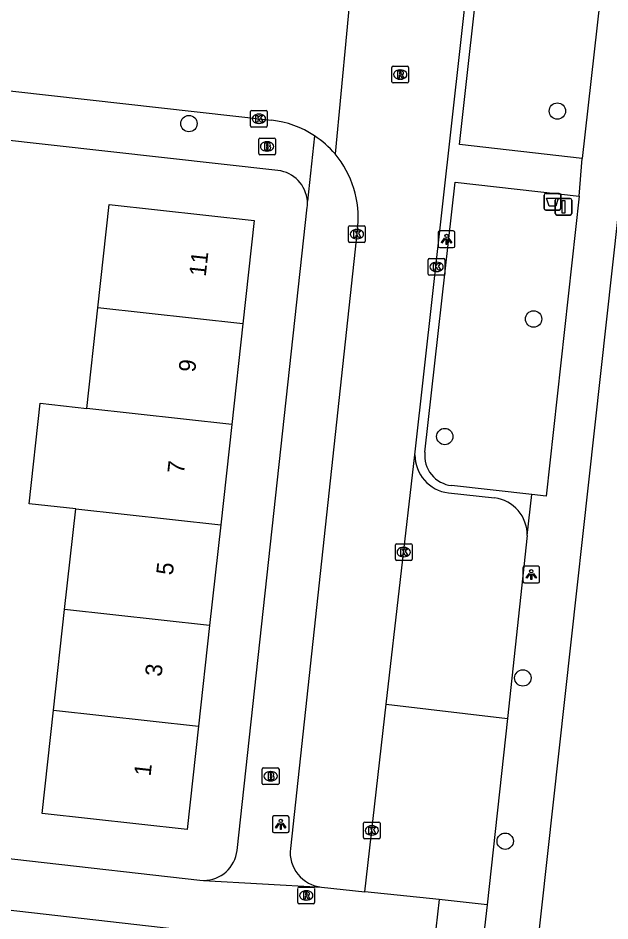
# Model space of a CAD drawing. Extents: x 161928 to 163055, y 386475 to 387428.
# Drawn here: x 162357.4 to 162392.8, y 386504.2 to 386558.2 of the extents above; entities that cross this region are included whole.
import ezdxf

# ---------------------------------------------------------------- set-up
doc = ezdxf.new("R2010")
doc.units = 0
for name, color, linetype in [('IMGEO_Afvalbak', 7, 'Continuous'), ('IMGEO_Boom', 7, 'Continuous'), ('IMGEO_Brandkraan', 7, 'Continuous'), ('IMGEO_Fietspad_open', 7, 'Continuous'), ('IMGEO_Kolk', 7, 'Continuous'), ('IMGEO_Lichtpunt', 7, 'Continuous'), ('IMGEO_Pand', 7, 'Continuous'), ('IMGEO_Pand_nummerreeks', 7, 'Continuous'), ('IMGEO_Parkeervlak_open', 7, 'Continuous'), ('IMGEO_Rijbaan_lokaal_open', 7, 'Continuous'), ('IMGEO_Rioolput', 7, 'Continuous'), ('IMGEO_Verkeersbordpaal', 7, 'Continuous'), ('IMGEO_Voetpad_open', 7, 'Continuous')]:
    doc.layers.add(name, color=color, linetype=linetype)

msp = doc.modelspace()

# ---------------------------------------------------------------- linework, layer by layer
at = {"layer": 'IMGEO_Afvalbak'}
for p, q in [((162388.878, 386546.791), (162388.878, 386547.591)), ((162388.878, 386547.591), (162388.878, 386546.791)), ((162388.978, 386547.691), (162389.768, 386547.691)), ((162389.768, 386547.691), (162388.978, 386547.691)), ((162389.868, 386547.591), (162389.868, 386546.791)), ((162389.868, 386546.791), (162389.868, 386547.591)), ((162389.768, 386546.691), (162388.978, 386546.691)), ((162388.978, 386546.691), (162389.768, 386546.691))]:
    msp.add_line(p, q, dxfattribs=at)
msp.add_lwpolyline([(162389.021, 386547.405), (162389.725, 386547.405), (162389.576, 386546.935), (162389.17, 386546.935), (162389.021, 386547.405)], dxfattribs=at)
for centre, start, end in [((162388.978, 386547.591), 90, 180), ((162388.978, 386547.591), 90, 180), ((162389.768, 386547.591), 0, 90), ((162389.768, 386547.591), 360, 90), ((162388.978, 386546.791), 180, 270), ((162388.978, 386546.791), 180, 270), ((162389.768, 386546.791), 270, 0), ((162389.768, 386546.791), 270, 0)]:
    msp.add_arc(centre, 0.1, start, end, dxfattribs=at)
at = {"layer": 'IMGEO_Boom'}
for centre in [(162389.667, 386552.611), (162367.629, 386551.864), (162388.244, 386540.18), (162382.934, 386533.154), (162387.602, 386518.723), (162386.547, 386508.962)]:
    msp.add_circle(centre, 0.489, dxfattribs=at)
at = {"layer": 'IMGEO_Brandkraan'}
for p, q in [((162371.803, 386550.07), (162371.803, 386550.922)), ((162371.878, 386550.996), (162372.73, 386550.996)), ((162372.291, 386550.776), (162372.316, 386550.776)), ((162372.804, 386550.922), (162372.804, 386550.07)), ((162372.314, 386550.216), (162372.289, 386550.216)), ((162372.73, 386549.996), (162371.878, 386549.996)), ((162372.015, 386512.42), (162372.015, 386513.272)), ((162372.09, 386513.346), (162372.942, 386513.346)), ((162372.503, 386513.126), (162372.528, 386513.126)), ((162373.016, 386513.272), (162373.016, 386512.42)), ((162372.526, 386512.566), (162372.501, 386512.566)), ((162372.942, 386512.346), (162372.09, 386512.346))]:
    msp.add_line(p, q, dxfattribs=at)
for points in [[(162371.803, 386550.07), (162371.803, 386550.922)], [(162371.878, 386550.996), (162372.73, 386550.996)], [(162372.804, 386550.922), (162372.804, 386550.07)], [(162372.151, 386550.696), (162372.151, 386550.296), (162372.364, 386550.296)], [(162372.382, 386550.696), (162372.151, 386550.696)], [(162372.33, 386550.615), (162372.276, 386550.615), (162372.276, 386550.539)], [(162372.276, 386550.539), (162372.329, 386550.539)], [(162372.338, 386550.463), (162372.276, 386550.463), (162372.276, 386550.382)], [(162372.276, 386550.382), (162372.338, 386550.382)], [(162372.73, 386549.996), (162371.878, 386549.996)], [(162372.015, 386512.42), (162372.015, 386513.272)], [(162372.09, 386513.346), (162372.942, 386513.346)], [(162372.363, 386513.046), (162372.363, 386512.646), (162372.576, 386512.646)], [(162372.594, 386513.046), (162372.363, 386513.046)], [(162372.542, 386512.965), (162372.488, 386512.965), (162372.488, 386512.889)], [(162373.016, 386513.272), (162373.016, 386512.42)], [(162372.488, 386512.889), (162372.541, 386512.889)], [(162372.55, 386512.813), (162372.488, 386512.813), (162372.488, 386512.732)], [(162372.488, 386512.732), (162372.55, 386512.732)], [(162372.942, 386512.346), (162372.09, 386512.346)]]:
    msp.add_lwpolyline(points, dxfattribs=at)
for centre, radius, start, end in [((162371.88, 386550.92), 0.0765, 91.552, 178.448), ((162371.88, 386550.92), 0.0765, 91.552, 178.448), ((162372.728, 386550.92), 0.0765, 1.552, 88.448), ((162372.728, 386550.92), 0.0765, 1.552, 88.448), ((162372.331, 386550.577), 0.0379, 267.8285, 90.9355), ((162372.339, 386550.422), 0.0404, 269.8759, 90.5077), ((162372.37, 386550.547), 0.251, 268.6676, 293.5347), ((162372.386, 386550.551), 0.145, 59.4692, 91.5367), ((162372.411, 386550.598), 0.0922, 285.5137, 58.1501), ((162372.416, 386550.406), 0.105, 301.3115, 78.989), ((162371.88, 386550.072), 0.0765, 181.552, 268.448), ((162371.88, 386550.072), 0.0765, 181.552, 268.448), ((162372.728, 386550.072), 0.0765, 271.552, 358.448), ((162372.728, 386550.072), 0.0765, 271.552, 358.448), ((162372.092, 386513.27), 0.0765, 91.552, 178.448), ((162372.092, 386513.27), 0.0765, 91.552, 178.448), ((162372.543, 386512.927), 0.0379, 267.8285, 90.9355), ((162372.598, 386512.901), 0.145, 59.4692, 91.5367), ((162372.623, 386512.948), 0.0922, 285.5137, 58.1501), ((162372.94, 386513.27), 0.0765, 1.552, 88.448), ((162372.94, 386513.27), 0.0765, 1.552, 88.448), ((162372.092, 386512.422), 0.0765, 181.552, 268.448), ((162372.092, 386512.422), 0.0765, 181.552, 268.448), ((162372.551, 386512.772), 0.0404, 269.8759, 90.5077), ((162372.582, 386512.897), 0.251, 268.6676, 293.5347), ((162372.628, 386512.756), 0.105, 301.3115, 78.989), ((162372.94, 386512.422), 0.0765, 271.552, 358.448), ((162372.94, 386512.422), 0.0765, 271.552, 358.448)]:
    msp.add_arc(centre, radius, start, end, dxfattribs=at)
for centre, major_axis, ratio, start_param, end_param in [((162372.29, 386550.496), (-0.387, 0.002), 0.722429, 4.712389, 7.853982), ((162372.315, 386550.496), (-0.39, 0.002), 0.717154, 1.570796, 4.712389), ((162372.502, 386512.846), (-0.387, 0.002), 0.722429, 4.712389, 7.853982), ((162372.527, 386512.846), (-0.39, 0.002), 0.717154, 1.570796, 4.712389)]:
    msp.add_ellipse(centre, major_axis=major_axis, ratio=ratio, start_param=start_param, end_param=end_param, dxfattribs=at)
at = {"layer": 'IMGEO_Fietspad_open'}
for points in [[(162382.604, 386505.469), (162382.205, 386501.975)], [(162385.46, 386505.167), (162382.604, 386505.469)], [(162385.46, 386505.167), (162384.878, 386500), (162384.399, 386495.945), (162383.844, 386490.932)]]:
    msp.add_lwpolyline(points, dxfattribs=at)
at = {"layer": 'IMGEO_Kolk'}
for p, q in [((162371.315, 386551.723), (162371.315, 386552.575)), ((162371.39, 386552.649), (162372.242, 386552.649)), ((162371.803, 386552.429), (162371.828, 386552.429)), ((162372.316, 386552.575), (162372.316, 386551.723)), ((162371.826, 386551.869), (162371.801, 386551.869)), ((162372.242, 386551.649), (162371.39, 386551.649)), ((162377.175, 386544.83), (162377.175, 386545.682)), ((162377.25, 386545.756), (162378.102, 386545.756)), ((162377.663, 386545.536), (162377.688, 386545.536)), ((162378.176, 386545.682), (162378.176, 386544.83)), ((162377.686, 386544.976), (162377.661, 386544.976)), ((162378.102, 386544.756), (162377.25, 386544.756)), ((162381.943, 386542.87), (162381.943, 386543.722)), ((162382.018, 386543.796), (162382.87, 386543.796)), ((162382.944, 386543.722), (162382.944, 386542.87)), ((162382.431, 386543.576), (162382.456, 386543.576)), ((162382.87, 386542.796), (162382.018, 386542.796)), ((162382.454, 386543.016), (162382.429, 386543.016)), ((162379.979, 386525.822), (162379.979, 386526.674)), ((162380.054, 386526.748), (162380.906, 386526.748)), ((162380.467, 386526.528), (162380.492, 386526.528)), ((162380.98, 386526.674), (162380.98, 386525.822)), ((162380.49, 386525.968), (162380.465, 386525.968)), ((162380.906, 386525.748), (162380.054, 386525.748)), ((162378.068, 386509.181), (162378.068, 386510.033)), ((162378.143, 386510.107), (162378.995, 386510.107)), ((162378.556, 386509.887), (162378.581, 386509.887)), ((162379.069, 386510.033), (162379.069, 386509.181)), ((162378.579, 386509.327), (162378.554, 386509.327)), ((162378.995, 386509.107), (162378.143, 386509.107))]:
    msp.add_line(p, q, dxfattribs=at)
for points in [[(162371.315, 386551.723), (162371.315, 386552.575)], [(162371.39, 386552.649), (162372.242, 386552.649)], [(162371.636, 386552.349), (162371.759, 386552.349), (162371.759, 386552.198), (162371.889, 386552.349), (162372.053, 386552.349), (162371.907, 386552.198), (162372.06, 386551.949), (162371.908, 386551.949), (162371.823, 386552.113), (162371.759, 386552.046), (162371.759, 386551.949), (162371.636, 386551.949), (162371.636, 386552.349)], [(162372.316, 386552.575), (162372.316, 386551.723)], [(162372.242, 386551.649), (162371.39, 386551.649)], [(162377.175, 386544.83), (162377.175, 386545.682)], [(162377.25, 386545.756), (162378.102, 386545.756)], [(162377.496, 386545.456), (162377.619, 386545.456), (162377.619, 386545.305), (162377.749, 386545.456), (162377.913, 386545.456), (162377.767, 386545.305), (162377.92, 386545.056), (162377.768, 386545.056), (162377.683, 386545.22), (162377.619, 386545.153), (162377.619, 386545.056), (162377.496, 386545.056), (162377.496, 386545.456)], [(162378.176, 386545.682), (162378.176, 386544.83)], [(162378.102, 386544.756), (162377.25, 386544.756)], [(162381.943, 386542.87), (162381.943, 386543.722)], [(162382.018, 386543.796), (162382.87, 386543.796)], [(162382.944, 386543.722), (162382.944, 386542.87)], [(162382.264, 386543.496), (162382.387, 386543.496), (162382.387, 386543.345), (162382.517, 386543.496), (162382.681, 386543.496), (162382.535, 386543.345), (162382.688, 386543.096), (162382.536, 386543.096), (162382.451, 386543.26), (162382.387, 386543.193), (162382.387, 386543.096), (162382.264, 386543.096), (162382.264, 386543.496)], [(162382.87, 386542.796), (162382.018, 386542.796)], [(162379.979, 386525.822), (162379.979, 386526.674)], [(162380.054, 386526.748), (162380.906, 386526.748)], [(162380.3, 386526.448), (162380.423, 386526.448), (162380.423, 386526.297), (162380.553, 386526.448), (162380.717, 386526.448), (162380.571, 386526.297), (162380.724, 386526.048), (162380.572, 386526.048), (162380.487, 386526.212), (162380.423, 386526.145), (162380.423, 386526.048), (162380.3, 386526.048), (162380.3, 386526.448)], [(162380.98, 386526.674), (162380.98, 386525.822)], [(162380.906, 386525.748), (162380.054, 386525.748)], [(162378.068, 386509.181), (162378.068, 386510.033)], [(162378.143, 386510.107), (162378.995, 386510.107)], [(162378.389, 386509.807), (162378.512, 386509.807), (162378.512, 386509.656), (162378.642, 386509.807), (162378.806, 386509.807), (162378.66, 386509.656), (162378.813, 386509.407), (162378.661, 386509.407), (162378.576, 386509.571), (162378.512, 386509.504), (162378.512, 386509.407), (162378.389, 386509.407), (162378.389, 386509.807)], [(162379.069, 386510.033), (162379.069, 386509.181)], [(162378.995, 386509.107), (162378.143, 386509.107)]]:
    msp.add_lwpolyline(points, dxfattribs=at)
for centre, start, end in [((162371.392, 386552.573), 91.552, 178.448), ((162371.392, 386552.573), 91.552, 178.448), ((162372.24, 386552.573), 1.552, 88.448), ((162372.24, 386552.573), 1.552, 88.448), ((162371.392, 386551.725), 181.552, 268.448), ((162371.392, 386551.725), 181.552, 268.448), ((162372.24, 386551.725), 271.552, 358.448), ((162372.24, 386551.725), 271.552, 358.448), ((162377.252, 386545.68), 91.552, 178.448), ((162377.252, 386545.68), 91.552, 178.448), ((162378.1, 386545.68), 1.552, 88.448), ((162378.1, 386545.68), 1.552, 88.448), ((162377.252, 386544.832), 181.552, 268.448), ((162377.252, 386544.832), 181.552, 268.448), ((162378.1, 386544.832), 271.552, 358.448), ((162378.1, 386544.832), 271.552, 358.448), ((162382.02, 386543.72), 91.552, 178.448), ((162382.02, 386543.72), 91.552, 178.448), ((162382.868, 386543.72), 1.552, 88.448), ((162382.868, 386543.72), 1.552, 88.448), ((162382.02, 386542.872), 181.552, 268.448), ((162382.02, 386542.872), 181.552, 268.448), ((162382.868, 386542.872), 271.552, 358.448), ((162382.868, 386542.872), 271.552, 358.448), ((162380.056, 386526.672), 91.552, 178.448), ((162380.056, 386526.672), 91.552, 178.448), ((162380.904, 386526.672), 1.552, 88.448), ((162380.904, 386526.672), 1.552, 88.448), ((162380.056, 386525.824), 181.552, 268.448), ((162380.056, 386525.824), 181.552, 268.448), ((162380.904, 386525.824), 271.552, 358.448), ((162380.904, 386525.824), 271.552, 358.448), ((162378.145, 386510.031), 91.552, 178.448), ((162378.145, 386510.031), 91.552, 178.448), ((162378.993, 386510.031), 1.552, 88.448), ((162378.993, 386510.031), 1.552, 88.448), ((162378.145, 386509.183), 181.552, 268.448), ((162378.145, 386509.183), 181.552, 268.448), ((162378.993, 386509.183), 271.552, 358.448), ((162378.993, 386509.183), 271.552, 358.448)]:
    msp.add_arc(centre, 0.0765, start, end, dxfattribs=at)
for centre, major_axis, ratio, start_param, end_param in [((162371.802, 386552.149), (-0.387, 0.002), 0.722429, 4.712389, 7.853982), ((162371.827, 386552.149), (-0.39, 0.002), 0.717154, 1.570796, 4.712389), ((162377.662, 386545.256), (-0.387, 0.002), 0.722429, 4.712389, 7.853982), ((162377.687, 386545.256), (-0.39, 0.002), 0.717154, 1.570796, 4.712389), ((162382.43, 386543.296), (-0.387, 0.002), 0.722429, 4.712389, 7.853982), ((162382.455, 386543.296), (-0.39, 0.002), 0.717154, 1.570796, 4.712389), ((162380.466, 386526.248), (-0.387, 0.002), 0.722429, 4.712389, 7.853982), ((162380.491, 386526.248), (-0.39, 0.002), 0.717154, 1.570796, 4.712389), ((162378.555, 386509.607), (-0.387, 0.002), 0.722429, 4.712389, 7.853982), ((162378.58, 386509.607), (-0.39, 0.002), 0.717154, 1.570796, 4.712389)]:
    msp.add_ellipse(centre, major_axis=major_axis, ratio=ratio, start_param=start_param, end_param=end_param, dxfattribs=at)
at = {"layer": 'IMGEO_Lichtpunt'}
for p, q in [((162382.54, 386545.349), (162382.54, 386544.542)), ((162382.54, 386545.349), (162382.54, 386544.542)), ((162383.442, 386545.444), (162382.634, 386545.444)), ((162383.442, 386545.444), (162382.634, 386545.444)), ((162383.536, 386544.542), (162383.536, 386545.349)), ((162383.536, 386544.542), (162383.536, 386545.349)), ((162382.634, 386544.448), (162383.442, 386544.448)), ((162382.634, 386544.448), (162383.442, 386544.448)), ((162388.512, 386525.399), (162387.704, 386525.399)), ((162388.512, 386525.399), (162387.704, 386525.399)), ((162387.61, 386525.304), (162387.61, 386524.497)), ((162387.61, 386525.304), (162387.61, 386524.497)), ((162388.606, 386524.497), (162388.606, 386525.304)), ((162388.606, 386524.497), (162388.606, 386525.304)), ((162387.704, 386524.403), (162388.512, 386524.403)), ((162387.704, 386524.403), (162388.512, 386524.403)), ((162372.62, 386510.375), (162372.62, 386509.568)), ((162372.62, 386510.375), (162372.62, 386509.568)), ((162373.522, 386510.47), (162372.714, 386510.47)), ((162373.522, 386510.47), (162372.714, 386510.47)), ((162373.616, 386509.568), (162373.616, 386510.375)), ((162373.616, 386509.568), (162373.616, 386510.375)), ((162372.714, 386509.474), (162373.522, 386509.474)), ((162372.714, 386509.474), (162373.522, 386509.474))]:
    msp.add_line(p, q, dxfattribs=at)
for points in [[(162382.914, 386545.013), (162382.953, 386544.985), (162382.765, 386544.723), (162382.727, 386544.75), (162382.914, 386545.013)], [(162383.016, 386544.965), (162383.063, 386544.965), (162383.063, 386544.643), (162383.016, 386544.643), (162383.016, 386544.965)], [(162383.126, 386544.985), (162383.164, 386545.012), (162383.351, 386544.75), (162383.312, 386544.722), (162383.126, 386544.985)], [(162387.984, 386524.968), (162388.023, 386524.94), (162387.835, 386524.678), (162387.797, 386524.705), (162387.984, 386524.968)], [(162388.086, 386524.92), (162388.133, 386524.92), (162388.133, 386524.598), (162388.086, 386524.598), (162388.086, 386524.92)], [(162388.196, 386524.94), (162388.234, 386524.967), (162388.421, 386524.705), (162388.382, 386524.677), (162388.196, 386524.94)], [(162372.994, 386510.039), (162373.033, 386510.011), (162372.845, 386509.749), (162372.807, 386509.776), (162372.994, 386510.039)], [(162373.096, 386509.991), (162373.143, 386509.991), (162373.143, 386509.669), (162373.096, 386509.669), (162373.096, 386509.991)], [(162373.206, 386510.011), (162373.244, 386510.038), (162373.431, 386509.776), (162373.392, 386509.748), (162373.206, 386510.011)]]:
    msp.add_lwpolyline(points, dxfattribs=at)
for centre in [(162383.039, 386545.147), (162388.109, 386525.102), (162373.119, 386510.173)]:
    msp.add_circle(centre, 0.0994, dxfattribs=at)
for centre, start, end in [((162382.634, 386545.349), 90, 180), ((162382.634, 386545.349), 90, 180), ((162383.442, 386545.349), 0, 90), ((162383.442, 386545.349), 0, 90), ((162382.634, 386544.542), 180, 270), ((162382.634, 386544.542), 180, 270), ((162383.442, 386544.542), 270, 0), ((162383.442, 386544.542), 270, 360), ((162387.704, 386525.304), 90, 180), ((162387.704, 386525.304), 90, 180), ((162388.512, 386525.304), 0, 90), ((162388.512, 386525.304), 0, 90), ((162387.704, 386524.497), 180, 270), ((162387.704, 386524.497), 180, 270), ((162388.512, 386524.497), 270, 0), ((162388.512, 386524.497), 270, 360), ((162372.714, 386510.375), 90, 180), ((162372.714, 386510.375), 90, 180), ((162373.522, 386510.375), 0, 90), ((162373.522, 386510.375), 0, 90), ((162372.714, 386509.568), 180, 270), ((162372.714, 386509.568), 180, 270), ((162373.522, 386509.568), 270, 0), ((162373.522, 386509.568), 270, 360)]:
    msp.add_arc(centre, 0.0946, start, end, dxfattribs=at)
at = {"layer": 'IMGEO_Pand'}
for points in [[(162362.182, 386540.852), (162362.863, 386547.022), (162371.538, 386546.065), (162370.857, 386539.894)], [(162361.518, 386534.839), (162362.182, 386540.852)], [(162370.857, 386539.894), (162362.182, 386540.852)], [(162370.857, 386539.894), (162370.193, 386533.881)], [(162360.855, 386528.826), (162358.072, 386529.133), (162358.735, 386535.146), (162361.518, 386534.839)], [(162370.193, 386533.881), (162361.518, 386534.839)], [(162370.193, 386533.881), (162369.529, 386527.868)], [(162360.191, 386522.812), (162360.855, 386528.826)], [(162360.855, 386528.826), (162369.529, 386527.868)], [(162369.529, 386527.868), (162368.865, 386521.854)], [(162359.527, 386516.799), (162360.191, 386522.812)], [(162368.865, 386521.854), (162360.191, 386522.812)], [(162368.865, 386521.854), (162368.201, 386515.841)], [(162368.201, 386515.841), (162367.52, 386509.669), (162358.846, 386510.627), (162359.527, 386516.799)], [(162359.527, 386516.799), (162368.201, 386515.841)]]:
    msp.add_lwpolyline(points, dxfattribs=at)
at = {"layer": 'IMGEO_Parkeervlak_open'}
msp.add_lwpolyline([(162379.433, 386517.155), (162386.677, 386516.292)], dxfattribs=at)
at = {"layer": 'IMGEO_Rijbaan_lokaal_open'}
for points in [[(162381.15, 386532.061), (162391.61, 386625.86)], [(162377.724, 386564.413), (162376.367, 386550.047)], [(162326.118, 386557.275), (162372.575, 386552.065)], [(162377.72, 386545.644), (162373.695, 386508.531)], [(162379.433, 386517.155), (162381.15, 386532.061)], [(162378.144, 386505.94), (162379.433, 386517.155)], [(162375.565, 386506.213), (162378.144, 386505.94)]]:
    msp.add_lwpolyline(points, dxfattribs=at)
for centre, radius, start, end in [((162371.92, 386546.261), 5.841, 56.5774, 83.5606), ((162371.944, 386546.29), 5.804, 40.3429, 56.616), ((162371.907, 386546.267), 5.846, 353.8813, 40.2821), ((162375.786, 386508.305), 2.103, 173.8175, 263.9708)]:
    msp.add_arc(centre, radius, start, end, dxfattribs=at)
at = {"layer": 'IMGEO_Rioolput'}
for p, q in [((162379.765, 386554.365), (162379.765, 386555.217)), ((162379.84, 386555.291), (162380.692, 386555.291)), ((162380.253, 386555.071), (162380.278, 386555.071)), ((162380.766, 386555.217), (162380.766, 386554.365)), ((162380.276, 386554.511), (162380.251, 386554.511)), ((162380.692, 386554.291), (162379.84, 386554.291)), ((162374.145, 386505.292), (162374.145, 386506.144)), ((162374.22, 386506.218), (162375.072, 386506.218)), ((162374.633, 386505.998), (162374.658, 386505.998)), ((162375.146, 386506.144), (162375.146, 386505.292)), ((162374.656, 386505.438), (162374.631, 386505.438)), ((162375.072, 386505.218), (162374.22, 386505.218))]:
    msp.add_line(p, q, dxfattribs=at)
for points in [[(162379.765, 386554.365), (162379.765, 386555.217)], [(162379.84, 386555.291), (162380.692, 386555.291)], [(162380.766, 386555.217), (162380.766, 386554.365)], [(162380.354, 386554.989), (162380.102, 386554.991), (162380.102, 386554.591)], [(162380.102, 386554.591), (162380.226, 386554.591), (162380.226, 386554.753), (162380.237, 386554.753)], [(162380.28, 386554.91), (162380.226, 386554.91), (162380.226, 386554.829)], [(162380.226, 386554.829), (162380.278, 386554.829)], [(162380.284, 386554.724), (162380.355, 386554.591), (162380.495, 386554.591), (162380.43, 386554.717)], [(162380.692, 386554.291), (162379.84, 386554.291)], [(162374.145, 386505.292), (162374.145, 386506.144)], [(162374.22, 386506.218), (162375.072, 386506.218)], [(162374.734, 386505.916), (162374.482, 386505.918), (162374.482, 386505.518)], [(162375.146, 386506.144), (162375.146, 386505.292)], [(162374.482, 386505.518), (162374.606, 386505.518), (162374.606, 386505.68), (162374.617, 386505.68)], [(162374.66, 386505.837), (162374.606, 386505.837), (162374.606, 386505.756)], [(162374.606, 386505.756), (162374.658, 386505.756)], [(162374.664, 386505.651), (162374.735, 386505.518), (162374.875, 386505.518), (162374.81, 386505.644)], [(162375.072, 386505.218), (162374.22, 386505.218)]]:
    msp.add_lwpolyline(points, dxfattribs=at)
for centre, radius, start, end in [((162379.842, 386555.215), 0.0765, 91.552, 178.448), ((162379.842, 386555.215), 0.0765, 91.552, 178.448), ((162380.69, 386555.215), 0.0765, 1.552, 88.448), ((162380.69, 386555.215), 0.0765, 1.552, 88.448), ((162380.236, 386554.7), 0.0533, 26.0293, 88.6989), ((162380.262, 386555.018), 0.19, 274.7715, 282.9687), ((162380.286, 386554.814), 0.0964, 77.0061, 93.1865), ((162380.3, 386554.871), 0.0378, 276.6634, 79.6772), ((162380.353, 386554.879), 0.109, 350.3612, 89.416), ((162380.351, 386554.879), 0.112, 277.5842, 350.9817), ((162380.335, 386554.664), 0.108, 29.5134, 73.7905), ((162379.842, 386554.367), 0.0765, 181.552, 268.448), ((162379.842, 386554.367), 0.0765, 181.552, 268.448), ((162380.69, 386554.367), 0.0765, 271.552, 358.448), ((162380.69, 386554.367), 0.0765, 271.552, 358.448), ((162374.222, 386506.142), 0.0765, 91.552, 178.448), ((162374.222, 386506.142), 0.0765, 91.552, 178.448), ((162374.733, 386505.806), 0.109, 350.3612, 89.416), ((162375.07, 386506.142), 0.0765, 1.552, 88.448), ((162375.07, 386506.142), 0.0765, 1.552, 88.448), ((162374.616, 386505.627), 0.0533, 26.0293, 88.6989), ((162374.642, 386505.945), 0.19, 274.7715, 282.9687), ((162374.666, 386505.741), 0.0964, 77.0061, 93.1865), ((162374.68, 386505.798), 0.0378, 276.6634, 79.6772), ((162374.731, 386505.806), 0.112, 277.5842, 350.9817), ((162374.715, 386505.591), 0.108, 29.5134, 73.7905), ((162374.222, 386505.294), 0.0765, 181.552, 268.448), ((162374.222, 386505.294), 0.0765, 181.552, 268.448), ((162375.07, 386505.294), 0.0765, 271.552, 358.448), ((162375.07, 386505.294), 0.0765, 271.552, 358.448)]:
    msp.add_arc(centre, radius, start, end, dxfattribs=at)
for centre, major_axis, ratio, start_param, end_param in [((162380.252, 386554.791), (-0.387, 0.002), 0.722429, 4.712389, 7.853982), ((162380.277, 386554.791), (-0.39, 0.002), 0.717154, 1.570796, 4.712389), ((162374.632, 386505.718), (-0.387, 0.002), 0.722429, 4.712389, 7.853982), ((162374.657, 386505.718), (-0.39, 0.002), 0.717154, 1.570796, 4.712389)]:
    msp.add_ellipse(centre, major_axis=major_axis, ratio=ratio, start_param=start_param, end_param=end_param, dxfattribs=at)
at = {"layer": 'IMGEO_Verkeersbordpaal'}
for p, q in [((162389.54, 386546.491), (162389.54, 386547.291)), ((162389.54, 386547.291), (162389.54, 386546.491)), ((162389.64, 386547.391), (162390.43, 386547.391)), ((162390.43, 386547.391), (162389.64, 386547.391)), ((162390.53, 386547.291), (162390.53, 386546.491)), ((162390.53, 386546.491), (162390.53, 386547.291)), ((162390.43, 386546.391), (162389.64, 386546.391)), ((162389.64, 386546.391), (162390.43, 386546.391))]:
    msp.add_line(p, q, dxfattribs=at)
msp.add_lwpolyline([(162389.96, 386547.266), (162390.11, 386547.266), (162390.11, 386546.516), (162389.96, 386546.516), (162389.96, 386547.266)], dxfattribs=at)
for centre, start, end in [((162389.64, 386547.291), 90, 180), ((162389.64, 386547.291), 90, 180), ((162390.43, 386547.291), 0, 90), ((162390.43, 386547.291), 360, 90), ((162389.64, 386546.491), 180, 270), ((162389.64, 386546.491), 180, 270), ((162390.43, 386546.491), 270, 0), ((162390.43, 386546.491), 270, 0)]:
    msp.add_arc(centre, 0.1, start, end, dxfattribs=at)
at = {"layer": 'IMGEO_Voetpad_open'}
for points in [[(162391.149, 386549.775), (162383.807, 386550.605), (162386.515, 386574.809)], [(162393.833, 386573.529), (162391.149, 386549.775)], [(162372.952, 386549.058), (162352.596, 386551.33)], [(162375.137, 386551.136), (162374.715, 386547.215)], [(162390.976, 386547.518), (162391.149, 386549.775)], [(162381.749, 386532.21), (162383.556, 386548.365), (162390.976, 386547.518)], [(162390.976, 386547.518), (162389.007, 386529.591), (162388.138, 386529.688)], [(162370.508, 386508.414), (162374.708, 386546.867)], [(162388.173, 386499.956), (162388.71, 386504.804), (162393.322, 386546.486)], [(162388.138, 386529.688), (162383.339, 386530.221)], [(162383.157, 386529.788), (162385.91, 386529.482)], [(162387.869, 386527.229), (162388.138, 386529.688)], [(162387.869, 386527.229), (162386.677, 386516.292)], [(162386.677, 386516.292), (162385.46, 386505.167)], [(162298.087, 386511.519), (162347.162, 386505.951), (162371.516, 386503.188)], [(162347.875, 386508.944), (162368.281, 386506.633), (162368.502, 386506.62)], [(162368.502, 386506.62), (162375.565, 386506.213)], [(162382.604, 386505.469), (162378.144, 386505.94)]]:
    msp.add_lwpolyline(points, dxfattribs=at)
for centre, radius, start, end in [((162372.731, 386547.082), 1.988, 3.8367, 83.6215), ((162372.696, 386547.082), 2.023, 353.9134, 3.7819), ((162383.411, 386532.035), 2.261, 179.3376, 263.5497), ((162383.538, 386532.01), 1.8, 173.6252, 263.6522), ((162385.635, 386527.265), 2.234, 359.0862, 82.9282), ((162368.506, 386508.634), 2.014, 269.8791, 353.7345)]:
    msp.add_arc(centre, radius, start, end, dxfattribs=at)

# ---------------------------------------------------------------- texts
at = {"layer": 'IMGEO_Pand_nummerreeks'}
for s, rotation, p in [('11', 83.7002, (162368.631, 386542.691)), ('9', 83.7002, (162367.998, 386536.968)), ('7', 83.6977, (162367.328, 386530.902)), ('5', 83.7002, (162366.659, 386524.836)), ('3', 83.7002, (162365.989, 386518.77)), ('1', 83.7002, (162365.332, 386512.818))]:
    msp.add_text(s, height=1, rotation=rotation, dxfattribs=at).set_placement(p)

doc.saveas('drawing.dxf')
